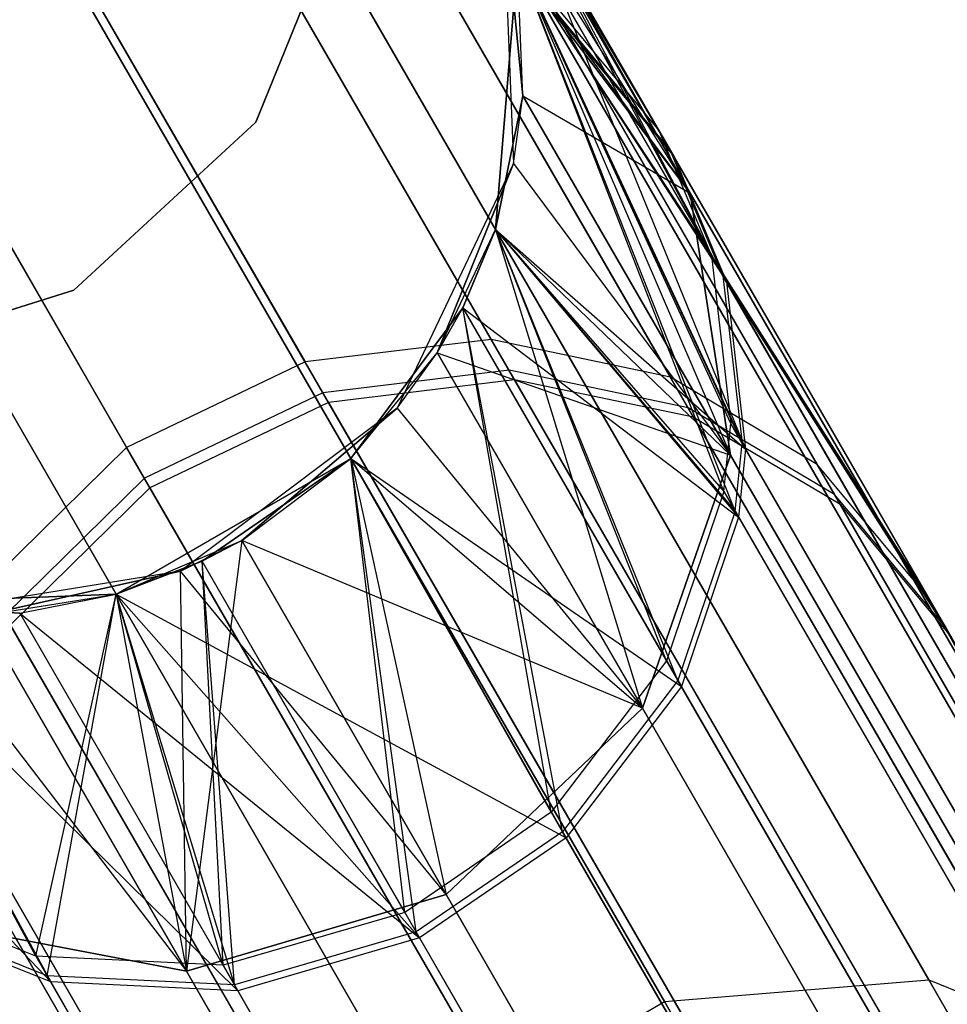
# Model space of a CAD drawing. Extents: x 0.3 to 7.1, y -3.38 to 3.38.
# Tile 292 of 604: x 2.06 to 2.22, y 2.69 to 2.86. Entities that reach past the tile are written whole.
import ezdxf

# ---------------------------------------------------------------- set-up
doc = ezdxf.new("R2010")
doc.units = 0
doc.header["$LTSCALE"] = 2.54
doc.layers.get('0').update_dxf_attribs({"linetype": 'CONTINUOUS'})

# ---------------------------------------------------------------- blocks, each defined once
blk = doc.blocks.new('SINGLES_AVVSTL_STL')
at = {"color": 0}
for p, q in [((2.16997, 2.84368, 52.53541), (2.12624, 2.91796, 51.88278)), ((2.16997, 2.84368, 52.53541), (2.12624, 2.91796, 51.88278)), ((2.1329, 2.90788, 23.18265), (2.17552, 2.83261, 22.52687)), ((2.1329, 2.90788, 23.18265), (2.17552, 2.83261, 22.52687)), ((2.16997, 2.84368, 52.53541), (2.1329, 2.90788, 51.88278)), ((2.1329, 2.90788, 51.88278), (2.17924, 2.82157, 52.52999)), ((2.1329, 2.90788, 51.88278), (2.17924, 2.82157, 52.52999)), ((2.16997, 2.84368, 52.53541), (2.1329, 2.90788, 51.88278)), ((2.1383, 2.89708, 17.50622), (2.17552, 2.83261, 18.162)), ((2.1383, 2.89708, 17.50622), (2.17552, 2.83261, 18.162)), ((2.1383, 2.89708, 23.18265), (2.17552, 2.83261, 22.52687)), ((2.1383, 2.89708, 23.18265), (2.17552, 2.83261, 22.52687)), ((2.0914, 2.89162, 52.55382), (2.14038, 2.80678, 52.89152)), ((2.0914, 2.89162, 52.55382), (2.14038, 2.80678, 52.89152)), ((2.17202, 2.84012, 59.43774), (2.14278, 2.89076, 59.10483)), ((2.18128, 2.81805, 59.43217), (2.14278, 2.89076, 59.10483)), ((2.17202, 2.84012, 59.43774), (2.14278, 2.89076, 59.10483)), ((2.18128, 2.81805, 59.43217), (2.14278, 2.89076, 59.10483)), ((2.21766, 2.69369, 18.82238), (2.10463, 2.88948, 18.18148)), ((2.21766, 2.69369, 18.82238), (2.10463, 2.88948, 18.18148)), ((2.10463, 2.88948, 22.50739), (2.21766, 2.69369, 21.86649)), ((2.10463, 2.88948, 22.50739), (2.21766, 2.69369, 21.86649)), ((2.14295, 2.89049, 57.22728), (2.17265, 2.83903, 56.89174)), ((2.14295, 2.89049, 57.22728), (2.17265, 2.83903, 56.89174)), ((2.0583, 2.88805, 52.55688), (2.10751, 2.80282, 52.89613)), ((2.0583, 2.88805, 52.55688), (2.10751, 2.80282, 52.89613)), ((2.14352, 2.80135, 59.79373), (2.09351, 2.88797, 59.45665)), ((2.14352, 2.80135, 59.79373), (2.09351, 2.88797, 59.45665)), ((2.17096, 2.68983, 18.83209), (2.05709, 2.88706, 18.18647)), ((2.17096, 2.68983, 18.83209), (2.05709, 2.88706, 18.18647)), ((2.05709, 2.88706, 22.5024), (2.17096, 2.68983, 21.85677)), ((2.05709, 2.88706, 22.5024), (2.17096, 2.68983, 21.85677)), ((2.14448, 2.79968, 56.53575), (2.09416, 2.88684, 56.87267)), ((2.14448, 2.79968, 56.53575), (2.09416, 2.88684, 56.87267)), ((2.11524, 2.88572, 1.9), (2.09882, 2.84517, 1.9)), ((2.09882, 2.84517, 1.7), (2.11524, 2.88572, 1.7)), ((2.09882, 2.84517, 1.7), (2.11524, 2.88572, 1.7)), ((2.11524, 2.88572, 1.9), (2.09882, 2.84517, 1.9)), ((2.14235, 2.88571, 1.70622), (2.14428, 2.83788, 1.70622)), ((2.14597, 2.84984, 17.50622), (2.14235, 2.88571, 17.50622)), ((2.14235, 2.88571, 17.50622), (2.17552, 2.83261, 18.162)), ((2.14235, 2.88571, 17.50622), (2.17552, 2.83261, 18.162)), ((2.14235, 2.88571, 1.70622), (2.14428, 2.83788, 1.70622)), ((2.14235, 2.88571, 1.70622), (2.14597, 2.84984, 17.50622)), ((2.14235, 2.88571, 1.70622), (2.14597, 2.84984, 17.50622)), ((2.14597, 2.84984, 17.50622), (2.14235, 2.88571, 17.50622)), ((2.11066, 2.79737, 59.79841), (2.06042, 2.88438, 59.4598)), ((2.11066, 2.79737, 59.79841), (2.06042, 2.88438, 59.4598)), ((2.12341, 2.88433, 52.54873), (2.17202, 2.80013, 52.88387)), ((2.12341, 2.88433, 52.54873), (2.17202, 2.80013, 52.88387)), ((2.11163, 2.79568, 56.53104), (2.06107, 2.88325, 56.8695)), ((2.11163, 2.79568, 56.53104), (2.06107, 2.88325, 56.8695)), ((2.17513, 2.79474, 59.78594), (2.1255, 2.8807, 59.45143)), ((2.17513, 2.79474, 59.78594), (2.1255, 2.8807, 59.45143)), ((2.17609, 2.79308, 56.54358), (2.12615, 2.87958, 56.87794)), ((2.17609, 2.79308, 56.54358), (2.12615, 2.87958, 56.87794)), ((2.145, 2.87393, 51.88278), (2.14115, 2.82622, 51.88278)), ((2.145, 2.87393, 51.88278), (2.14115, 2.82622, 51.88278)), ((2.14115, 2.82622, 58.76742), (2.145, 2.87393, 58.76742)), ((2.14115, 2.82622, 57.56742), (2.145, 2.87393, 57.56742)), ((2.14115, 2.82622, 58.76742), (2.145, 2.87393, 58.76742)), ((2.14115, 2.82622, 57.56742), (2.145, 2.87393, 57.56742)), ((2.14597, 2.84984, 23.18265), (2.145, 2.87393, 51.88278)), ((2.14597, 2.84984, 23.18265), (2.145, 2.87393, 23.18265)), ((2.14597, 2.84984, 23.18265), (2.145, 2.87393, 51.88278)), ((2.145, 2.87393, 23.18265), (2.17552, 2.83261, 22.52687)), ((2.145, 2.87393, 23.18265), (2.17552, 2.83261, 22.52687)), ((2.145, 2.87393, 23.18265), (2.18263, 2.78635, 22.5369)), ((2.14597, 2.84984, 23.18265), (2.145, 2.87393, 23.18265)), ((2.145, 2.87393, 23.18265), (2.18263, 2.78635, 22.5369)), ((2.18267, 2.79198, 52.52375), (2.145, 2.87393, 51.88278)), ((2.145, 2.87393, 51.88278), (2.17924, 2.82157, 52.52999)), ((2.145, 2.87393, 51.88278), (2.17924, 2.82157, 52.52999)), ((2.18144, 2.77996, 52.52152), (2.145, 2.87393, 51.88278)), ((2.18267, 2.79198, 52.52375), (2.145, 2.87393, 51.88278)), ((2.18144, 2.77996, 52.52152), (2.145, 2.87393, 51.88278)), ((2.18468, 2.78849, 59.42578), (2.145, 2.87393, 58.76742)), ((2.145, 2.87393, 58.76742), (2.18128, 2.81805, 59.43217)), ((2.145, 2.87393, 58.76742), (2.18128, 2.81805, 59.43217)), ((2.18344, 2.77648, 59.42348), (2.145, 2.87393, 58.76742)), ((2.18468, 2.78849, 59.42578), (2.145, 2.87393, 58.76742)), ((2.18344, 2.77648, 59.42348), (2.145, 2.87393, 58.76742)), ((2.145, 2.87393, 57.56742), (2.1853, 2.78742, 56.9038)), ((2.145, 2.87393, 57.56742), (2.1853, 2.78742, 56.9038)), ((2.02672, 2.87303, 52.55752), (2.07598, 2.78772, 52.89709)), ((2.02672, 2.87303, 52.55752), (2.07598, 2.78772, 52.89709)), ((2.14737, 2.86983, 18.17265), (2.17552, 2.83261, 18.162)), ((2.25893, 2.6766, 18.80517), (2.14737, 2.86983, 18.17265)), ((2.25893, 2.6766, 18.80517), (2.14737, 2.86983, 18.17265)), ((2.14737, 2.86983, 18.17265), (2.17552, 2.83261, 18.162)), ((2.17552, 2.83261, 22.52687), (2.14737, 2.86983, 22.51622)), ((2.14737, 2.86983, 22.51622), (2.25893, 2.6766, 21.8837)), ((2.14737, 2.86983, 22.51622), (2.25893, 2.6766, 21.8837)), ((2.17552, 2.83261, 22.52687), (2.14737, 2.86983, 22.51622)), ((2.07913, 2.78227, 59.79938), (2.02884, 2.86936, 59.46046)), ((2.07913, 2.78227, 59.79938), (2.02884, 2.86936, 59.46046)), ((2.0801, 2.78058, 56.53007), (2.0295, 2.86823, 56.86884)), ((2.0801, 2.78058, 56.53007), (2.0295, 2.86823, 56.86884)), ((2.14974, 2.86813, 52.54254), (2.16997, 2.84368, 52.53541)), ((2.14974, 2.86813, 52.54254), (2.16997, 2.84368, 52.53541)), ((2.14974, 2.86813, 52.54254), (2.1979, 2.78472, 52.87456)), ((2.14974, 2.86813, 52.54254), (2.1979, 2.78472, 52.87456)), ((2.15244, 2.86799, 57.2301), (2.18191, 2.81696, 56.89735)), ((2.15244, 2.86799, 57.2301), (2.18191, 2.81696, 56.89735)), ((2.15244, 2.86799, 57.2301), (2.1853, 2.78742, 56.9038)), ((2.15244, 2.86799, 57.2301), (2.1853, 2.78742, 56.9038)), ((2.12951, 2.6659, 18.83209), (2.01564, 2.86313, 18.18647)), ((2.12951, 2.6659, 18.83209), (2.01564, 2.86313, 18.18647)), ((2.01564, 2.86313, 22.5024), (2.12951, 2.6659, 21.85677)), ((2.01564, 2.86313, 22.5024), (2.12951, 2.6659, 21.85677)), ((2.15181, 2.86454, 59.44506), (2.17202, 2.84012, 59.43774)), ((2.20098, 2.77938, 59.77646), (2.15181, 2.86454, 59.44506)), ((2.15181, 2.86454, 59.44506), (2.17202, 2.84012, 59.43774)), ((2.20098, 2.77938, 59.77646), (2.15181, 2.86454, 59.44506)), ((2.15245, 2.86343, 56.88436), (2.20193, 2.77774, 56.55311)), ((2.15245, 2.86343, 56.88436), (2.20193, 2.77774, 56.55311)), ((2.15245, 2.86343, 56.88436), (2.17265, 2.83903, 56.89174)), ((2.15245, 2.86343, 56.88436), (2.17265, 2.83903, 56.89174)), ((2.14115, 2.82622, 23.18265), (2.14597, 2.84984, 23.18265)), ((2.14597, 2.84984, 23.18265), (2.14115, 2.82622, 51.88278)), ((2.14597, 2.84984, 23.18265), (2.14115, 2.82622, 51.88278)), ((2.14115, 2.82622, 23.18265), (2.14597, 2.84984, 23.18265)), ((2.14428, 2.83788, 17.50622), (2.14597, 2.84984, 17.50622)), ((2.14428, 2.83788, 1.70622), (2.14597, 2.84984, 17.50622)), ((2.14428, 2.83788, 17.50622), (2.14597, 2.84984, 17.50622)), ((2.14428, 2.83788, 1.70622), (2.14597, 2.84984, 17.50622)), ((2.18263, 2.78635, 18.15197), (2.14597, 2.84984, 17.50622)), ((2.14597, 2.84984, 17.50622), (2.17552, 2.83261, 18.162)), ((2.14597, 2.84984, 17.50622), (2.17552, 2.83261, 18.162)), ((2.18263, 2.78635, 18.15197), (2.14597, 2.84984, 17.50622)), ((2.14597, 2.84984, 23.18265), (2.18263, 2.78635, 22.5369)), ((2.14597, 2.84984, 23.18265), (2.18263, 2.78635, 22.5369)), ((2.09882, 2.84517, 1.9), (2.06667, 2.81551, 1.9)), ((2.06667, 2.81551, 1.7), (2.09882, 2.84517, 1.7)), ((2.06667, 2.81551, 1.7), (2.09882, 2.84517, 1.7)), ((2.09882, 2.84517, 1.9), (2.06667, 2.81551, 1.9)), ((2.09882, 2.84517, 1.7), (2.09882, 2.84517, 1.9)), ((2.09882, 2.84517, 1.7), (2.09882, 2.84517, 1.9)), ((2.16997, 2.84368, 52.53541), (2.17924, 2.82157, 52.52999)), ((2.16997, 2.84368, 52.53541), (2.17924, 2.82157, 52.52999)), ((2.16997, 2.84368, 52.53541), (2.21761, 2.76116, 52.86384)), ((2.16997, 2.84368, 52.53541), (2.21761, 2.76116, 52.86384)), ((2.22066, 2.75589, 59.76556), (2.17202, 2.84012, 59.43774)), ((2.22066, 2.75589, 59.76556), (2.17202, 2.84012, 59.43774)), ((2.18128, 2.81805, 59.43217), (2.17202, 2.84012, 59.43774)), ((2.18128, 2.81805, 59.43217), (2.17202, 2.84012, 59.43774)), ((2.17265, 2.83903, 56.89174), (2.2216, 2.75426, 56.56407)), ((2.17265, 2.83903, 56.89174), (2.2216, 2.75426, 56.56407)), ((2.17265, 2.83903, 56.89174), (2.18191, 2.81696, 56.89735)), ((2.17265, 2.83903, 56.89174), (2.18191, 2.81696, 56.89735)), ((2.14428, 2.83788, 1.70622), (2.12376, 2.79464, 1.70622)), ((2.14428, 2.83788, 1.70622), (2.12376, 2.79464, 1.70622)), ((2.13082, 2.80444, 17.50622), (2.14428, 2.83788, 17.50622)), ((2.14428, 2.83788, 1.70622), (2.13082, 2.80444, 17.50622)), ((2.14428, 2.83788, 1.70622), (2.13082, 2.80444, 17.50622)), ((2.13082, 2.80444, 17.50622), (2.14428, 2.83788, 17.50622)), ((2.14428, 2.83788, 17.50622), (2.18263, 2.78635, 18.15197)), ((2.14428, 2.83788, 17.50622), (2.18263, 2.78635, 18.15197)), ((2.14428, 2.83788, 1.70622), (2.14428, 2.83788, 17.50622)), ((2.14428, 2.83788, 1.70622), (2.14428, 2.83788, 17.50622)), ((2.17552, 2.83261, 18.162), (2.18263, 2.78635, 18.15197)), ((2.28529, 2.64248, 18.78441), (2.17552, 2.83261, 18.162)), ((2.28529, 2.64248, 18.78441), (2.17552, 2.83261, 18.162)), ((2.17552, 2.83261, 18.162), (2.18263, 2.78635, 18.15197)), ((2.18263, 2.78635, 22.5369), (2.17552, 2.83261, 22.52687)), ((2.17552, 2.83261, 22.52687), (2.28529, 2.64248, 21.90446)), ((2.17552, 2.83261, 22.52687), (2.28529, 2.64248, 21.90446)), ((2.18263, 2.78635, 22.5369), (2.17552, 2.83261, 22.52687)), ((2.13082, 2.80444, 23.18265), (2.14115, 2.82622, 51.88278)), ((2.13082, 2.80444, 23.18265), (2.14115, 2.82622, 23.18265)), ((2.13082, 2.80444, 23.18265), (2.14115, 2.82622, 51.88278)), ((2.13082, 2.80444, 23.18265), (2.14115, 2.82622, 23.18265)), ((2.14115, 2.82622, 51.88278), (2.13534, 2.81237, 51.88278)), ((2.14115, 2.82622, 51.88278), (2.13534, 2.81237, 51.88278)), ((2.13534, 2.81237, 58.76742), (2.14115, 2.82622, 58.76742)), ((2.13534, 2.81237, 57.56742), (2.14115, 2.82622, 57.56742)), ((2.13534, 2.81237, 58.76742), (2.14115, 2.82622, 58.76742)), ((2.13534, 2.81237, 57.56742), (2.14115, 2.82622, 57.56742)), ((2.14115, 2.82622, 23.18265), (2.14115, 2.82622, 51.88278)), ((2.14115, 2.82622, 23.18265), (2.14115, 2.82622, 51.88278)), ((2.14115, 2.82622, 23.18265), (2.18263, 2.78635, 22.5369)), ((2.14115, 2.82622, 23.18265), (2.18263, 2.78635, 22.5369)), ((2.14115, 2.82622, 23.18265), (2.16707, 2.74165, 22.54401)), ((2.14115, 2.82622, 23.18265), (2.16707, 2.74165, 22.54401)), ((2.14115, 2.82622, 51.88278), (2.18144, 2.77996, 52.52152)), ((2.17135, 2.75, 52.51676), (2.14115, 2.82622, 51.88278)), ((2.17135, 2.75, 52.51676), (2.14115, 2.82622, 51.88278)), ((2.14115, 2.82622, 51.88278), (2.18144, 2.77996, 52.52152)), ((2.14115, 2.82622, 58.76742), (2.18344, 2.77648, 59.42348)), ((2.17335, 2.74655, 59.41859), (2.14115, 2.82622, 58.76742)), ((2.17335, 2.74655, 59.41859), (2.14115, 2.82622, 58.76742)), ((2.14115, 2.82622, 58.76742), (2.18344, 2.77648, 59.42348)), ((2.14115, 2.82622, 57.56742), (2.14115, 2.82622, 58.76742)), ((2.14115, 2.82622, 57.56742), (2.14115, 2.82622, 58.76742)), ((2.14115, 2.82622, 57.56742), (2.1853, 2.78742, 56.9038)), ((2.14115, 2.82622, 57.56742), (2.1853, 2.78742, 56.9038)), ((2.14115, 2.82622, 57.56742), (2.18406, 2.77541, 56.90612)), ((2.14115, 2.82622, 57.56742), (2.18406, 2.77541, 56.90612)), ((2.10281, 2.62738, 18.82238), (1.98977, 2.82316, 18.18148)), ((2.10281, 2.62738, 18.82238), (1.98977, 2.82316, 18.18148)), ((1.98977, 2.82316, 22.50739), (2.10281, 2.62738, 21.86649)), ((1.98977, 2.82316, 22.50739), (2.10281, 2.62738, 21.86649)), ((2.17924, 2.82157, 52.52999), (2.18267, 2.79198, 52.52375)), ((2.29214, 2.62603, 53.16833), (2.17924, 2.82157, 52.52999)), ((2.17924, 2.82157, 52.52999), (2.21761, 2.76116, 52.86384)), ((2.17924, 2.82157, 52.52999), (2.18267, 2.79198, 52.52375)), ((2.29214, 2.62603, 53.16833), (2.17924, 2.82157, 52.52999)), ((2.17924, 2.82157, 52.52999), (2.21761, 2.76116, 52.86384)), ((2.18128, 2.81805, 59.43217), (2.18468, 2.78849, 59.42578)), ((2.29611, 2.61915, 60.06907), (2.18128, 2.81805, 59.43217)), ((2.18128, 2.81805, 59.43217), (2.22066, 2.75589, 59.76556)), ((2.18128, 2.81805, 59.43217), (2.18468, 2.78849, 59.42578)), ((2.29611, 2.61915, 60.06907), (2.18128, 2.81805, 59.43217)), ((2.18128, 2.81805, 59.43217), (2.22066, 2.75589, 59.76556)), ((2.2216, 2.75426, 56.56407), (2.18191, 2.81696, 56.89735)), ((2.18191, 2.81696, 56.89735), (2.29735, 2.61701, 56.26082)), ((2.18191, 2.81696, 56.89735), (2.1853, 2.78742, 56.9038)), ((2.18191, 2.81696, 56.89735), (2.29735, 2.61701, 56.26082)), ((2.2216, 2.75426, 56.56407), (2.18191, 2.81696, 56.89735)), ((2.18191, 2.81696, 56.89735), (2.1853, 2.78742, 56.9038)), ((2.06667, 2.81551, 1.9), (2.02494, 2.80241, 1.9)), ((2.02494, 2.80241, 1.7), (2.06667, 2.81551, 1.7)), ((2.02494, 2.80241, 1.7), (2.06667, 2.81551, 1.7)), ((2.06667, 2.81551, 1.9), (2.02494, 2.80241, 1.9)), ((2.06667, 2.81551, 1.7), (2.06667, 2.81551, 1.9)), ((2.06667, 2.81551, 1.7), (2.06667, 2.81551, 1.9)), ((2.11557, 2.78576, 23.18265), (2.13534, 2.81237, 51.88278)), ((2.13534, 2.81237, 51.88278), (2.11557, 2.78576, 51.88278)), ((2.11557, 2.78576, 23.18265), (2.13534, 2.81237, 51.88278)), ((2.13534, 2.81237, 51.88278), (2.11557, 2.78576, 51.88278)), ((2.11557, 2.78576, 58.76742), (2.13534, 2.81237, 58.76742)), ((2.11557, 2.78576, 57.56742), (2.13534, 2.81237, 57.56742)), ((2.11557, 2.78576, 58.76742), (2.13534, 2.81237, 58.76742)), ((2.11557, 2.78576, 57.56742), (2.13534, 2.81237, 57.56742)), ((2.13082, 2.80444, 23.18265), (2.13534, 2.81237, 51.88278)), ((2.13082, 2.80444, 23.18265), (2.13534, 2.81237, 51.88278)), ((2.17135, 2.75, 52.51676), (2.13534, 2.81237, 51.88278)), ((2.17135, 2.75, 52.51676), (2.13534, 2.81237, 51.88278)), ((2.15098, 2.72327, 52.5138), (2.13534, 2.81237, 51.88278)), ((2.15098, 2.72327, 52.5138), (2.13534, 2.81237, 51.88278)), ((2.17335, 2.74655, 59.41859), (2.13534, 2.81237, 58.76742)), ((2.17335, 2.74655, 59.41859), (2.13534, 2.81237, 58.76742)), ((2.15297, 2.71983, 59.41555), (2.13534, 2.81237, 58.76742)), ((2.15297, 2.71983, 59.41555), (2.13534, 2.81237, 58.76742)), ((2.13534, 2.81237, 57.56742), (2.13534, 2.81237, 58.76742)), ((2.13534, 2.81237, 57.56742), (2.13534, 2.81237, 58.76742)), ((2.13534, 2.81237, 57.56742), (2.18406, 2.77541, 56.90612)), ((2.13534, 2.81237, 57.56742), (2.18406, 2.77541, 56.90612)), ((2.13534, 2.81237, 57.56742), (2.17396, 2.74549, 56.91105)), ((2.13534, 2.81237, 57.56742), (2.17396, 2.74549, 56.91105)), ((2.14038, 2.80678, 52.89152), (2.10751, 2.80282, 52.89613)), ((2.14038, 2.80678, 52.89152), (2.10751, 2.80282, 52.89613)), ((2.20845, 2.68888, 53.21568), (2.14038, 2.80678, 52.89152)), ((2.17202, 2.80013, 52.88387), (2.14038, 2.80678, 52.89152)), ((2.20845, 2.68888, 53.21568), (2.14038, 2.80678, 52.89152)), ((2.17202, 2.80013, 52.88387), (2.14038, 2.80678, 52.89152)), ((2.11557, 2.78576, 23.18265), (2.13082, 2.80444, 23.18265)), ((2.11557, 2.78576, 23.18265), (2.13082, 2.80444, 23.18265)), ((2.12376, 2.79464, 17.50622), (2.13082, 2.80444, 17.50622)), ((2.12376, 2.79464, 1.70622), (2.13082, 2.80444, 17.50622)), ((2.12376, 2.79464, 17.50622), (2.13082, 2.80444, 17.50622)), ((2.12376, 2.79464, 1.70622), (2.13082, 2.80444, 17.50622)), ((2.13082, 2.80444, 17.50622), (2.16707, 2.74165, 18.14485)), ((2.13082, 2.80444, 17.50622), (2.16707, 2.74165, 18.14485)), ((2.13082, 2.80444, 17.50622), (2.18263, 2.78635, 18.15197)), ((2.13082, 2.80444, 17.50622), (2.18263, 2.78635, 18.15197)), ((2.13082, 2.80444, 23.18265), (2.16707, 2.74165, 22.54401)), ((2.13082, 2.80444, 23.18265), (2.16707, 2.74165, 22.54401)), ((2.10751, 2.80282, 52.89613), (2.07598, 2.78772, 52.89709)), ((2.10751, 2.80282, 52.89613), (2.07598, 2.78772, 52.89709)), ((2.17589, 2.68438, 53.22177), (2.10751, 2.80282, 52.89613)), ((2.17589, 2.68438, 53.22177), (2.10751, 2.80282, 52.89613)), ((2.14352, 2.80135, 59.79373), (2.11066, 2.79737, 59.79841)), ((2.14352, 2.80135, 59.79373), (2.11066, 2.79737, 59.79841)), ((2.21257, 2.68174, 60.11702), (2.14352, 2.80135, 59.79373)), ((2.17513, 2.79474, 59.78594), (2.14352, 2.80135, 59.79373)), ((2.21257, 2.68174, 60.11702), (2.14352, 2.80135, 59.79373)), ((2.17513, 2.79474, 59.78594), (2.14352, 2.80135, 59.79373)), ((2.14448, 2.79968, 56.53575), (2.11163, 2.79568, 56.53104)), ((2.14448, 2.79968, 56.53575), (2.11163, 2.79568, 56.53104)), ((2.17609, 2.79308, 56.54358), (2.14448, 2.79968, 56.53575)), ((2.14448, 2.79968, 56.53575), (2.21385, 2.67952, 56.2127)), ((2.17609, 2.79308, 56.54358), (2.14448, 2.79968, 56.53575)), ((2.14448, 2.79968, 56.53575), (2.21385, 2.67952, 56.2127)), ((2.23957, 2.68312, 53.20558), (2.17202, 2.80013, 52.88387)), ((2.1979, 2.78472, 52.87456), (2.17202, 2.80013, 52.88387)), ((2.23957, 2.68312, 53.20558), (2.17202, 2.80013, 52.88387)), ((2.1979, 2.78472, 52.87456), (2.17202, 2.80013, 52.88387)), ((2.11066, 2.79737, 59.79841), (2.07913, 2.78227, 59.79938)), ((2.11066, 2.79737, 59.79841), (2.07913, 2.78227, 59.79938)), ((2.18003, 2.67721, 60.12318), (2.11066, 2.79737, 59.79841)), ((2.18003, 2.67721, 60.12318), (2.11066, 2.79737, 59.79841)), ((2.11163, 2.79568, 56.53104), (2.0801, 2.78058, 56.53007)), ((2.11163, 2.79568, 56.53104), (2.0801, 2.78058, 56.53007)), ((2.11163, 2.79568, 56.53104), (2.18132, 2.67498, 56.2065)), ((2.11163, 2.79568, 56.53104), (2.18132, 2.67498, 56.2065)), ((2.12376, 2.79464, 1.70622), (2.08549, 2.76589, 1.70622)), ((2.12376, 2.79464, 1.70622), (2.08549, 2.76589, 1.70622)), ((2.0963, 2.77128, 17.50622), (2.12376, 2.79464, 17.50622)), ((2.12376, 2.79464, 1.70622), (2.0963, 2.77128, 17.50622)), ((2.12376, 2.79464, 1.70622), (2.0963, 2.77128, 17.50622)), ((2.0963, 2.77128, 17.50622), (2.12376, 2.79464, 17.50622)), ((2.12376, 2.79464, 17.50622), (2.16707, 2.74165, 18.14485)), ((2.12376, 2.79464, 17.50622), (2.16707, 2.74165, 18.14485)), ((2.12376, 2.79464, 1.70622), (2.12376, 2.79464, 17.50622)), ((2.12376, 2.79464, 1.70622), (2.12376, 2.79464, 17.50622)), ((2.24366, 2.67604, 60.10678), (2.17513, 2.79474, 59.78594)), ((2.20098, 2.77938, 59.77646), (2.17513, 2.79474, 59.78594)), ((2.24366, 2.67604, 60.10678), (2.17513, 2.79474, 59.78594)), ((2.20098, 2.77938, 59.77646), (2.17513, 2.79474, 59.78594)), ((2.17609, 2.79308, 56.54358), (2.20193, 2.77774, 56.55311)), ((2.17609, 2.79308, 56.54358), (2.24493, 2.67384, 56.22296)), ((2.17609, 2.79308, 56.54358), (2.24493, 2.67384, 56.22296)), ((2.17609, 2.79308, 56.54358), (2.20193, 2.77774, 56.55311)), ((2.18144, 2.77996, 52.52152), (2.18267, 2.79198, 52.52375)), ((2.18144, 2.77996, 52.52152), (2.18267, 2.79198, 52.52375)), ((2.29448, 2.59832, 53.15596), (2.18267, 2.79198, 52.52375)), ((2.29448, 2.59832, 53.15596), (2.18267, 2.79198, 52.52375)), ((2.18344, 2.77648, 59.42348), (2.18468, 2.78849, 59.42578)), ((2.18344, 2.77648, 59.42348), (2.18468, 2.78849, 59.42578)), ((2.29841, 2.5915, 60.05654), (2.18468, 2.78849, 59.42578)), ((2.29841, 2.5915, 60.05654), (2.18468, 2.78849, 59.42578)), ((2.07598, 2.78772, 52.89709), (2.05134, 2.76349, 52.89401)), ((2.07598, 2.78772, 52.89709), (2.05134, 2.76349, 52.89401)), ((2.14442, 2.66917, 53.22303), (2.07598, 2.78772, 52.89709)), ((2.14442, 2.66917, 53.22303), (2.07598, 2.78772, 52.89709)), ((2.16707, 2.74165, 18.14485), (2.18263, 2.78635, 18.15197)), ((2.16707, 2.74165, 18.14485), (2.18263, 2.78635, 18.15197)), ((2.18263, 2.78635, 22.5369), (2.16707, 2.74165, 22.54401)), ((2.18263, 2.78635, 22.5369), (2.16707, 2.74165, 22.54401)), ((2.29072, 2.59913, 18.76485), (2.18263, 2.78635, 18.15197)), ((2.29072, 2.59913, 18.76485), (2.18263, 2.78635, 18.15197)), ((2.18263, 2.78635, 22.5369), (2.29072, 2.59913, 21.92401)), ((2.18263, 2.78635, 22.5369), (2.29072, 2.59913, 21.92401)), ((2.1853, 2.78742, 56.9038), (2.18406, 2.77541, 56.90612)), ((2.1853, 2.78742, 56.9038), (2.18406, 2.77541, 56.90612)), ((2.1853, 2.78742, 56.9038), (2.29963, 2.58939, 56.27339)), ((2.1853, 2.78742, 56.9038), (2.29963, 2.58939, 56.27339)), ((2.07412, 2.76183, 57.56742), (2.11557, 2.78576, 57.56742)), ((2.07412, 2.76183, 57.56742), (2.11557, 2.78576, 57.56742)), ((2.11557, 2.78576, 51.88278), (2.08932, 2.76761, 51.88278)), ((2.11557, 2.78576, 51.88278), (2.08932, 2.76761, 51.88278)), ((2.08932, 2.76761, 58.76742), (2.11557, 2.78576, 58.76742)), ((2.11557, 2.78576, 57.56742), (2.08932, 2.76761, 58.76742)), ((2.11557, 2.78576, 57.56742), (2.08932, 2.76761, 58.76742)), ((2.08932, 2.76761, 58.76742), (2.11557, 2.78576, 58.76742)), ((2.0963, 2.77128, 23.18265), (2.11557, 2.78576, 51.88278)), ((2.0963, 2.77128, 23.18265), (2.11557, 2.78576, 51.88278)), ((2.0963, 2.77128, 23.18265), (2.11557, 2.78576, 23.18265)), ((2.0963, 2.77128, 23.18265), (2.11557, 2.78576, 23.18265)), ((2.11557, 2.78576, 23.18265), (2.11557, 2.78576, 51.88278)), ((2.11557, 2.78576, 23.18265), (2.11557, 2.78576, 51.88278)), ((2.11557, 2.78576, 23.18265), (2.16707, 2.74165, 22.54401)), ((2.11557, 2.78576, 23.18265), (2.16707, 2.74165, 22.54401)), ((2.11557, 2.78576, 23.18265), (2.1324, 2.70875, 22.54658)), ((2.11557, 2.78576, 23.18265), (2.1324, 2.70875, 22.54658)), ((2.15098, 2.72327, 52.5138), (2.11557, 2.78576, 51.88278)), ((2.15098, 2.72327, 52.5138), (2.11557, 2.78576, 51.88278)), ((2.12513, 2.70558, 52.51326), (2.11557, 2.78576, 51.88278)), ((2.12513, 2.70558, 52.51326), (2.11557, 2.78576, 51.88278)), ((2.15297, 2.71983, 59.41555), (2.11557, 2.78576, 58.76742)), ((2.15297, 2.71983, 59.41555), (2.11557, 2.78576, 58.76742)), ((2.12711, 2.70215, 59.41499), (2.11557, 2.78576, 58.76742)), ((2.12711, 2.70215, 59.41499), (2.11557, 2.78576, 58.76742)), ((2.11557, 2.78576, 57.56742), (2.11557, 2.78576, 58.76742)), ((2.11557, 2.78576, 57.56742), (2.11557, 2.78576, 58.76742)), ((2.11557, 2.78576, 57.56742), (2.17396, 2.74549, 56.91105)), ((2.11557, 2.78576, 57.56742), (2.17396, 2.74549, 56.91105)), ((2.11557, 2.78576, 57.56742), (2.15358, 2.71878, 56.91411)), ((2.11557, 2.78576, 57.56742), (2.15358, 2.71878, 56.91411)), ((2.26482, 2.6688, 53.19327), (2.1979, 2.78472, 52.87456)), ((2.21761, 2.76116, 52.86384), (2.1979, 2.78472, 52.87456)), ((2.26482, 2.6688, 53.19327), (2.1979, 2.78472, 52.87456)), ((2.21761, 2.76116, 52.86384), (2.1979, 2.78472, 52.87456)), ((2.07913, 2.78227, 59.79938), (2.05448, 2.75805, 59.79626)), ((2.07913, 2.78227, 59.79938), (2.05448, 2.75805, 59.79626)), ((2.14857, 2.66199, 60.12446), (2.07913, 2.78227, 59.79938)), ((2.14857, 2.66199, 60.12446), (2.07913, 2.78227, 59.79938)), ((2.0801, 2.78058, 56.53007), (2.05545, 2.75637, 56.5332)), ((2.0801, 2.78058, 56.53007), (2.05545, 2.75637, 56.5332)), ((2.0801, 2.78058, 56.53007), (2.14985, 2.65977, 56.20522)), ((2.0801, 2.78058, 56.53007), (2.14985, 2.65977, 56.20522)), ((2.18144, 2.77996, 52.52152), (2.17135, 2.75, 52.51676)), ((2.18144, 2.77996, 52.52152), (2.17135, 2.75, 52.51676)), ((2.18144, 2.77996, 52.52152), (2.29286, 2.58698, 53.15153)), ((2.18144, 2.77996, 52.52152), (2.29286, 2.58698, 53.15153)), ((2.26887, 2.66178, 60.09432), (2.20098, 2.77938, 59.77646)), ((2.22066, 2.75589, 59.76556), (2.20098, 2.77938, 59.77646)), ((2.26887, 2.66178, 60.09432), (2.20098, 2.77938, 59.77646)), ((2.22066, 2.75589, 59.76556), (2.20098, 2.77938, 59.77646)), ((2.20193, 2.77774, 56.55311), (2.27013, 2.6596, 56.23547)), ((2.20193, 2.77774, 56.55311), (2.2216, 2.75426, 56.56407)), ((2.20193, 2.77774, 56.55311), (2.27013, 2.6596, 56.23547)), ((2.20193, 2.77774, 56.55311), (2.2216, 2.75426, 56.56407)), ((2.18344, 2.77648, 59.42348), (2.17335, 2.74655, 59.41859)), ((2.18344, 2.77648, 59.42348), (2.17335, 2.74655, 59.41859)), ((2.18344, 2.77648, 59.42348), (2.29678, 2.58018, 60.05206)), ((2.18344, 2.77648, 59.42348), (2.29678, 2.58018, 60.05206)), ((2.18406, 2.77541, 56.90612), (2.17396, 2.74549, 56.91105)), ((2.18406, 2.77541, 56.90612), (2.17396, 2.74549, 56.91105)), ((2.18406, 2.77541, 56.90612), (2.298, 2.57807, 56.2779)), ((2.18406, 2.77541, 56.90612), (2.298, 2.57807, 56.2779)), ((2.07412, 2.76183, 23.18265), (2.0963, 2.77128, 23.18265)), ((2.07412, 2.76183, 23.18265), (2.0963, 2.77128, 23.18265)), ((2.08549, 2.76589, 17.50622), (2.0963, 2.77128, 17.50622)), ((2.08549, 2.76589, 1.70622), (2.0963, 2.77128, 17.50622)), ((2.08549, 2.76589, 17.50622), (2.0963, 2.77128, 17.50622)), ((2.08549, 2.76589, 1.70622), (2.0963, 2.77128, 17.50622)), ((2.0963, 2.77128, 23.18265), (2.08657, 2.69518, 22.54401)), ((2.0963, 2.77128, 23.18265), (2.08657, 2.69518, 22.54401)), ((2.0963, 2.77128, 23.18265), (2.08932, 2.76761, 51.88278)), ((2.0963, 2.77128, 23.18265), (2.08932, 2.76761, 51.88278)), ((2.0963, 2.77128, 17.50622), (2.1324, 2.70875, 18.14229)), ((2.16707, 2.74165, 18.14485), (2.0963, 2.77128, 17.50622)), ((2.16707, 2.74165, 18.14485), (2.0963, 2.77128, 17.50622)), ((2.0963, 2.77128, 17.50622), (2.1324, 2.70875, 18.14229)), ((2.1324, 2.70875, 22.54658), (2.0963, 2.77128, 23.18265)), ((2.1324, 2.70875, 22.54658), (2.0963, 2.77128, 23.18265)), ((2.07412, 2.76183, 23.18265), (2.08932, 2.76761, 51.88278)), ((2.08932, 2.76761, 51.88278), (2.07412, 2.76183, 51.88278)), ((2.07412, 2.76183, 23.18265), (2.08932, 2.76761, 51.88278)), ((2.08932, 2.76761, 51.88278), (2.07412, 2.76183, 51.88278)), ((2.07412, 2.76183, 58.76742), (2.08932, 2.76761, 58.76742)), ((2.07412, 2.76183, 57.56742), (2.08932, 2.76761, 58.76742)), ((2.07412, 2.76183, 58.76742), (2.08932, 2.76761, 58.76742)), ((2.07412, 2.76183, 57.56742), (2.08932, 2.76761, 58.76742)), ((2.12513, 2.70558, 52.51326), (2.08932, 2.76761, 51.88278)), ((2.12513, 2.70558, 52.51326), (2.08932, 2.76761, 51.88278)), ((2.09303, 2.69626, 52.51508), (2.08932, 2.76761, 51.88278)), ((2.09303, 2.69626, 52.51508), (2.08932, 2.76761, 51.88278)), ((2.12711, 2.70215, 59.41499), (2.08932, 2.76761, 58.76742)), ((2.12711, 2.70215, 59.41499), (2.08932, 2.76761, 58.76742)), ((2.09501, 2.69282, 59.41686), (2.08932, 2.76761, 58.76742)), ((2.09501, 2.69282, 59.41686), (2.08932, 2.76761, 58.76742)), ((2.08549, 2.76589, 1.70622), (2.03825, 2.75821, 1.70622)), ((2.08549, 2.76589, 1.70622), (2.03825, 2.75821, 1.70622)), ((2.05032, 2.75796, 17.50622), (2.08549, 2.76589, 17.50622)), ((2.08549, 2.76589, 1.70622), (2.05032, 2.75796, 17.50622)), ((2.08549, 2.76589, 1.70622), (2.05032, 2.75796, 17.50622)), ((2.05032, 2.75796, 17.50622), (2.08549, 2.76589, 17.50622)), ((2.1324, 2.70875, 18.14229), (2.08549, 2.76589, 17.50622)), ((2.1324, 2.70875, 18.14229), (2.08549, 2.76589, 17.50622)), ((2.08657, 2.69518, 18.14485), (2.08549, 2.76589, 17.50622)), ((2.08657, 2.69518, 18.14485), (2.08549, 2.76589, 17.50622)), ((2.08549, 2.76589, 1.70622), (2.08549, 2.76589, 17.50622)), ((2.08549, 2.76589, 1.70622), (2.08549, 2.76589, 17.50622)), ((2.11958, 2.6453, 53.21898), (2.05134, 2.76349, 52.89401)), ((2.11958, 2.6453, 53.21898), (2.05134, 2.76349, 52.89401)), ((2.0263, 2.7599, 23.18265), (2.07412, 2.76183, 51.88278)), ((2.07412, 2.76183, 51.88278), (2.0263, 2.7599, 51.88278)), ((2.0263, 2.7599, 23.18265), (2.07412, 2.76183, 51.88278)), ((2.07412, 2.76183, 51.88278), (2.0263, 2.7599, 51.88278)), ((2.0263, 2.7599, 58.76742), (2.07412, 2.76183, 58.76742)), ((2.0263, 2.7599, 58.76742), (2.07412, 2.76183, 58.76742)), ((2.05032, 2.75796, 23.18265), (2.07412, 2.76183, 51.88278)), ((2.05032, 2.75796, 23.18265), (2.07412, 2.76183, 51.88278)), ((2.05032, 2.75796, 23.18265), (2.07412, 2.76183, 23.18265)), ((2.05032, 2.75796, 23.18265), (2.07412, 2.76183, 23.18265)), ((2.05711, 2.75847, 57.56742), (2.07412, 2.76183, 58.76742)), ((2.05711, 2.75847, 57.56742), (2.07412, 2.76183, 58.76742)), ((2.05711, 2.75847, 57.56742), (2.07412, 2.76183, 57.56742)), ((2.05711, 2.75847, 57.56742), (2.07412, 2.76183, 57.56742)), ((2.05996, 2.69784, 52.51915), (2.07412, 2.76183, 51.88278)), ((2.05996, 2.69784, 52.51915), (2.07412, 2.76183, 51.88278)), ((2.06196, 2.69437, 59.42105), (2.07412, 2.76183, 58.76742)), ((2.06196, 2.69437, 59.42105), (2.07412, 2.76183, 58.76742)), ((2.07412, 2.76183, 23.18265), (2.07412, 2.76183, 51.88278)), ((2.07412, 2.76183, 23.18265), (2.07412, 2.76183, 51.88278)), ((2.07412, 2.76183, 23.18265), (2.08657, 2.69518, 22.54401)), ((2.07412, 2.76183, 23.18265), (2.08657, 2.69518, 22.54401)), ((2.09303, 2.69626, 52.51508), (2.07412, 2.76183, 51.88278)), ((2.09303, 2.69626, 52.51508), (2.07412, 2.76183, 51.88278)), ((2.09501, 2.69282, 59.41686), (2.07412, 2.76183, 58.76742)), ((2.09501, 2.69282, 59.41686), (2.07412, 2.76183, 58.76742)), ((2.07412, 2.76183, 57.56742), (2.07412, 2.76183, 58.76742)), ((2.07412, 2.76183, 57.56742), (2.07412, 2.76183, 58.76742)), ((2.07412, 2.76183, 57.56742), (2.15358, 2.71878, 56.91411)), ((2.07412, 2.76183, 57.56742), (2.15358, 2.71878, 56.91411)), ((2.07412, 2.76183, 57.56742), (2.12772, 2.70109, 56.91467)), ((2.07412, 2.76183, 57.56742), (2.12772, 2.70109, 56.91467)), ((2.28381, 2.6465, 53.1791), (2.21761, 2.76116, 52.86384)), ((2.28381, 2.6465, 53.1791), (2.21761, 2.76116, 52.86384)), ((2.29214, 2.62603, 53.16833), (2.21761, 2.76116, 52.86384)), ((2.29214, 2.62603, 53.16833), (2.21761, 2.76116, 52.86384)), ((2.05996, 2.69784, 52.51915), (2.0263, 2.7599, 51.88278)), ((2.05996, 2.69784, 52.51915), (2.0263, 2.7599, 51.88278)), ((2.06196, 2.69437, 59.42105), (2.0263, 2.7599, 58.76742)), ((2.06196, 2.69437, 59.42105), (2.0263, 2.7599, 58.76742)), ((2.0263, 2.7599, 57.56742), (2.05711, 2.75847, 57.56742)), ((2.05711, 2.75847, 57.56742), (2.0263, 2.7599, 58.76742)), ((2.05711, 2.75847, 57.56742), (2.0263, 2.7599, 58.76742)), ((2.0263, 2.7599, 57.56742), (2.05711, 2.75847, 57.56742)), ((2.0263, 2.7599, 57.56742), (2.09563, 2.69176, 56.91279)), ((2.0263, 2.7599, 57.56742), (2.09563, 2.69176, 56.91279)), ((2.0263, 2.7599, 57.56742), (2.06258, 2.6933, 56.90856)), ((2.0263, 2.7599, 57.56742), (2.06258, 2.6933, 56.90856)), ((2.03825, 2.75821, 17.50622), (2.08657, 2.69518, 18.14485)), ((2.03825, 2.75821, 17.50622), (2.08657, 2.69518, 18.14485)), ((2.05032, 2.75796, 17.50622), (2.08657, 2.69518, 18.14485)), ((2.05032, 2.75796, 17.50622), (2.08657, 2.69518, 18.14485)), ((2.05032, 2.75796, 23.18265), (2.08657, 2.69518, 22.54401)), ((2.05032, 2.75796, 23.18265), (2.08657, 2.69518, 22.54401)), ((2.12371, 2.63815, 60.12035), (2.05448, 2.75805, 59.79626)), ((2.12371, 2.63815, 60.12035), (2.05448, 2.75805, 59.79626)), ((2.05711, 2.75847, 57.56742), (2.12772, 2.70109, 56.91467)), ((2.05711, 2.75847, 57.56742), (2.12772, 2.70109, 56.91467)), ((2.05711, 2.75847, 57.56742), (2.09563, 2.69176, 56.91279)), ((2.05711, 2.75847, 57.56742), (2.09563, 2.69176, 56.91279)), ((2.00254, 2.75637, 57.23264), (2.06258, 2.6933, 56.90856)), ((2.00254, 2.75637, 57.23264), (2.06258, 2.6933, 56.90856)), ((2.05545, 2.75637, 56.5332), (2.12499, 2.63592, 56.20934)), ((2.05545, 2.75637, 56.5332), (2.12499, 2.63592, 56.20934)), ((2.28782, 2.63956, 60.07997), (2.22066, 2.75589, 59.76556)), ((2.28782, 2.63956, 60.07997), (2.22066, 2.75589, 59.76556)), ((2.29611, 2.61915, 60.06907), (2.22066, 2.75589, 59.76556)), ((2.29611, 2.61915, 60.06907), (2.22066, 2.75589, 59.76556)), ((2.17135, 2.75, 52.51676), (2.15098, 2.72327, 52.5138)), ((2.17135, 2.75, 52.51676), (2.15098, 2.72327, 52.5138)), ((2.17135, 2.75, 52.51676), (2.28194, 2.55846, 53.14206)), ((2.17135, 2.75, 52.51676), (2.28194, 2.55846, 53.14206)), ((2.17335, 2.74655, 59.41859), (2.15297, 2.71983, 59.41555)), ((2.17335, 2.74655, 59.41859), (2.15297, 2.71983, 59.41555)), ((2.28583, 2.55171, 60.04247), (2.17335, 2.74655, 59.41859)), ((2.28583, 2.55171, 60.04247), (2.17335, 2.74655, 59.41859)), ((2.17396, 2.74549, 56.91105), (2.15358, 2.71878, 56.91411)), ((2.17396, 2.74549, 56.91105), (2.15358, 2.71878, 56.91411)), ((2.17396, 2.74549, 56.91105), (2.28704, 2.54962, 56.28752)), ((2.17396, 2.74549, 56.91105), (2.28704, 2.54962, 56.28752)), ((2.16707, 2.74165, 18.14485), (2.1324, 2.70875, 18.14229)), ((2.16707, 2.74165, 18.14485), (2.1324, 2.70875, 18.14229)), ((2.16707, 2.74165, 22.54401), (2.1324, 2.70875, 22.54658)), ((2.16707, 2.74165, 22.54401), (2.1324, 2.70875, 22.54658)), ((2.27397, 2.55649, 18.75099), (2.16707, 2.74165, 18.14485)), ((2.27397, 2.55649, 18.75099), (2.16707, 2.74165, 18.14485)), ((2.16707, 2.74165, 22.54401), (2.27397, 2.55649, 21.93788)), ((2.16707, 2.74165, 22.54401), (2.27397, 2.55649, 21.93788)), ((2.10468, 2.61738, 53.21075), (2.03686, 2.73484, 52.88779)), ((2.10468, 2.61738, 53.21075), (2.03686, 2.73484, 52.88779)), ((2.10879, 2.61027, 60.11202), (2.03998, 2.72943, 59.78992)), ((2.10879, 2.61027, 60.11202), (2.03998, 2.72943, 59.78992)), ((2.04095, 2.72776, 56.53958), (2.11006, 2.60806, 56.21771)), ((2.04095, 2.72776, 56.53958), (2.11006, 2.60806, 56.21771)), ((2.15098, 2.72327, 52.5138), (2.12513, 2.70558, 52.51326)), ((2.15098, 2.72327, 52.5138), (2.12513, 2.70558, 52.51326)), ((2.15098, 2.72327, 52.5138), (2.26106, 2.53262, 53.13619)), ((2.15098, 2.72327, 52.5138), (2.26106, 2.53262, 53.13619)), ((2.15297, 2.71983, 59.41555), (2.12711, 2.70215, 59.41499)), ((2.15297, 2.71983, 59.41555), (2.12711, 2.70215, 59.41499)), ((2.15358, 2.71878, 56.91411), (2.12772, 2.70109, 56.91467)), ((2.15358, 2.71878, 56.91411), (2.12772, 2.70109, 56.91467)), ((2.26493, 2.52591, 60.03653), (2.15297, 2.71983, 59.41555)), ((2.26493, 2.52591, 60.03653), (2.15297, 2.71983, 59.41555)), ((2.15358, 2.71878, 56.91411), (2.26613, 2.52382, 56.29348)), ((2.15358, 2.71878, 56.91411), (2.26613, 2.52382, 56.29348)), ((2.05996, 2.69784, 52.51915), (2.02914, 2.7103, 52.52513)), ((2.05996, 2.69784, 52.51915), (2.02914, 2.7103, 52.52513)), ((2.1324, 2.70875, 18.14229), (2.08657, 2.69518, 18.14485)), ((2.1324, 2.70875, 18.14229), (2.08657, 2.69518, 18.14485)), ((2.08657, 2.69518, 22.54401), (2.1324, 2.70875, 22.54658)), ((2.08657, 2.69518, 22.54401), (2.1324, 2.70875, 22.54658)), ((2.1324, 2.70875, 18.14229), (2.23888, 2.52433, 18.74598)), ((2.1324, 2.70875, 18.14229), (2.23888, 2.52433, 18.74598)), ((2.23888, 2.52433, 21.94289), (2.1324, 2.70875, 22.54658)), ((2.23888, 2.52433, 21.94289), (2.1324, 2.70875, 22.54658)), ((2.06196, 2.69437, 59.42105), (2.03116, 2.7068, 59.42719)), ((2.06196, 2.69437, 59.42105), (2.03116, 2.7068, 59.42719)), ((2.06258, 2.6933, 56.90856), (2.03178, 2.70572, 56.90238)), ((2.06258, 2.6933, 56.90856), (2.03178, 2.70572, 56.90238)), ((2.12513, 2.70558, 52.51326), (2.09303, 2.69626, 52.51508)), ((2.12513, 2.70558, 52.51326), (2.09303, 2.69626, 52.51508)), ((2.12513, 2.70558, 52.51326), (2.23511, 2.51509, 53.13511)), ((2.12513, 2.70558, 52.51326), (2.23511, 2.51509, 53.13511)), ((2.08657, 2.69518, 18.14485), (2.04008, 2.70405, 18.15197)), ((2.08657, 2.69518, 18.14485), (2.04008, 2.70405, 18.15197)), ((2.04008, 2.70405, 22.5369), (2.08657, 2.69518, 22.54401)), ((2.04008, 2.70405, 22.5369), (2.08657, 2.69518, 22.54401)), ((2.12711, 2.70215, 59.41499), (2.09501, 2.69282, 59.41686)), ((2.12711, 2.70215, 59.41499), (2.09501, 2.69282, 59.41686)), ((2.12772, 2.70109, 56.91467), (2.09563, 2.69176, 56.91279)), ((2.12772, 2.70109, 56.91467), (2.09563, 2.69176, 56.91279)), ((2.23898, 2.50839, 60.03543), (2.12711, 2.70215, 59.41499)), ((2.23898, 2.50839, 60.03543), (2.12711, 2.70215, 59.41499)), ((2.12772, 2.70109, 56.91467), (2.24018, 2.50631, 56.29459)), ((2.12772, 2.70109, 56.91467), (2.24018, 2.50631, 56.29459)), ((2.09303, 2.69626, 52.51508), (2.05996, 2.69784, 52.51915)), ((2.05996, 2.69784, 52.51915), (2.17097, 2.50557, 53.14683)), ((2.09303, 2.69626, 52.51508), (2.05996, 2.69784, 52.51915)), ((2.05996, 2.69784, 52.51915), (2.17097, 2.50557, 53.14683)), ((2.09303, 2.69626, 52.51508), (2.20332, 2.50523, 53.13872)), ((2.09303, 2.69626, 52.51508), (2.20332, 2.50523, 53.13872)), ((2.09501, 2.69282, 59.41686), (2.06196, 2.69437, 59.42105)), ((2.17488, 2.4988, 60.0473), (2.06196, 2.69437, 59.42105)), ((2.09501, 2.69282, 59.41686), (2.06196, 2.69437, 59.42105)), ((2.17488, 2.4988, 60.0473), (2.06196, 2.69437, 59.42105)), ((2.19348, 2.51002, 18.75099), (2.08657, 2.69518, 18.14485)), ((2.19348, 2.51002, 18.75099), (2.08657, 2.69518, 18.14485)), ((2.08657, 2.69518, 22.54401), (2.19348, 2.51002, 21.93788)), ((2.08657, 2.69518, 22.54401), (2.19348, 2.51002, 21.93788)), ((2.09563, 2.69176, 56.91279), (2.06258, 2.6933, 56.90856)), ((2.06258, 2.6933, 56.90856), (2.17609, 2.4967, 56.28268)), ((2.06258, 2.6933, 56.90856), (2.17609, 2.4967, 56.28268)), ((2.09563, 2.69176, 56.91279), (2.06258, 2.6933, 56.90856)), ((2.20721, 2.4985, 60.03909), (2.09501, 2.69282, 59.41686)), ((2.20721, 2.4985, 60.03909), (2.09501, 2.69282, 59.41686)), ((2.17096, 2.68983, 18.83209), (2.21766, 2.69369, 18.82238)), ((2.17096, 2.68983, 18.83209), (2.21766, 2.69369, 18.82238)), ((2.17096, 2.68983, 21.85677), (2.21766, 2.69369, 21.86649)), ((2.17096, 2.68983, 21.85677), (2.21766, 2.69369, 21.86649)), ((2.21766, 2.69369, 18.82238), (2.25893, 2.6766, 18.80517)), ((2.39965, 2.37848, 19.39629), (2.21766, 2.69369, 18.82238)), ((2.39965, 2.37848, 19.39629), (2.21766, 2.69369, 18.82238)), ((2.21766, 2.69369, 18.82238), (2.25893, 2.6766, 18.80517)), ((2.21766, 2.69369, 21.86649), (2.39965, 2.37848, 21.29258)), ((2.21766, 2.69369, 21.86649), (2.39965, 2.37848, 21.29258)), ((2.21766, 2.69369, 21.86649), (2.25893, 2.6766, 21.8837)), ((2.21766, 2.69369, 21.86649), (2.25893, 2.6766, 21.8837)), ((2.09563, 2.69176, 56.91279), (2.20841, 2.49641, 56.29091)), ((2.09563, 2.69176, 56.91279), (2.20841, 2.49641, 56.29091)), ((2.12951, 2.6659, 18.83209), (2.17096, 2.68983, 18.83209)), ((2.12951, 2.6659, 18.83209), (2.17096, 2.68983, 18.83209)), ((2.12951, 2.6659, 21.85677), (2.17096, 2.68983, 21.85677)), ((2.12951, 2.6659, 21.85677), (2.17096, 2.68983, 21.85677)), ((2.35429, 2.37229, 19.41024), (2.17096, 2.68983, 18.83209)), ((2.35429, 2.37229, 19.41024), (2.17096, 2.68983, 18.83209)), ((2.17096, 2.68983, 21.85677), (2.35429, 2.37229, 21.27863)), ((2.17096, 2.68983, 21.85677), (2.35429, 2.37229, 21.27863))]:
    blk.add_line(p, q, dxfattribs=at)

msp = doc.modelspace()

# ---------------------------------------------------------------- block references
at = {"color": 0}
msp.add_blockref('SINGLES_AVVSTL_STL', (0, 0), dxfattribs=at)

doc.saveas('drawing.dxf')
